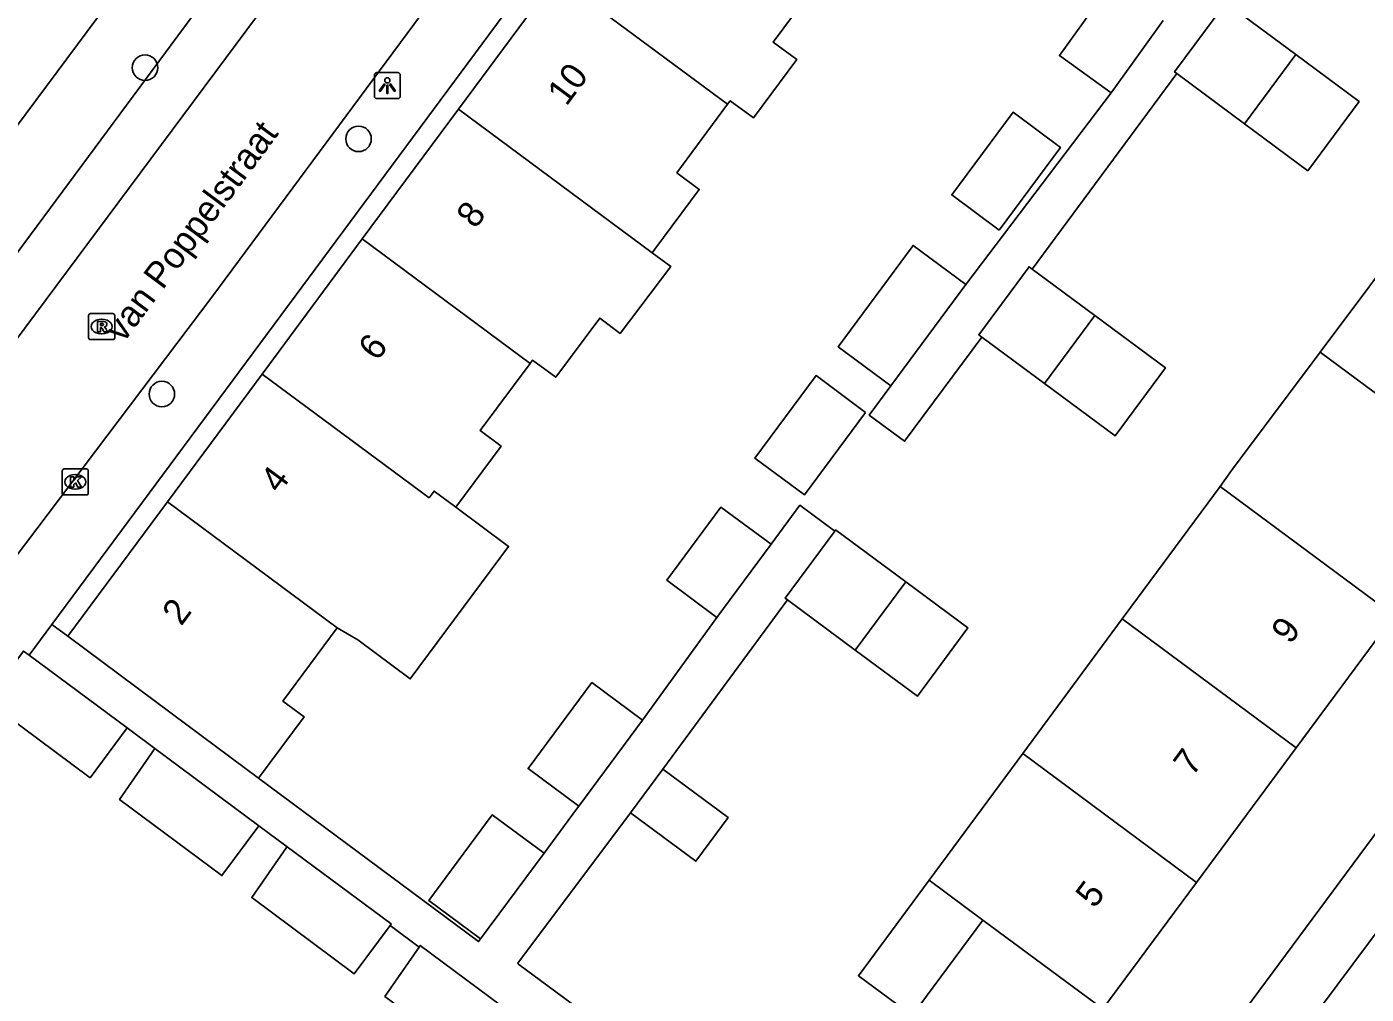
# Model space of a CAD drawing. Extents: x 160026 to 161302, y 384757 to 385701.
# Drawn here: x 160300.1 to 160351.5, y 385172.9 to 385210 of the extents above; entities that cross this region are included whole.
import ezdxf

# ---------------------------------------------------------------- set-up
doc = ezdxf.new("R2010")
doc.units = 0
for name, color, linetype in [('IMGEO_Boom', 7, 'Continuous'), ('IMGEO_Kolk', 7, 'Continuous'), ('IMGEO_Lichtpunt', 7, 'Continuous'), ('IMGEO_Openbare_ruimte_label', 7, 'Continuous'), ('IMGEO_Pand', 7, 'Continuous'), ('IMGEO_Pand_nummerreeks', 7, 'Continuous'), ('IMGEO_Rijbaan_lokaal_open', 7, 'Continuous'), ('IMGEO_Rioolput', 7, 'Continuous'), ('IMGEO_Voetpad_open', 7, 'Continuous')]:
    doc.layers.add(name, color=color, linetype=linetype)

msp = doc.modelspace()

# ---------------------------------------------------------------- linework, layer by layer
at = {"layer": 'IMGEO_Boom'}
for centre in [(160304.608, 385208.445), (160312.806, 385205.712), (160305.256, 385195.918)]:
    msp.add_circle(centre, 0.489, dxfattribs=at)
at = {"layer": 'IMGEO_Kolk'}
for p, q in [((160301.43, 385192.12), (160301.43, 385192.972)), ((160301.505, 385193.046), (160302.357, 385193.046)), ((160301.918, 385192.826), (160301.943, 385192.826)), ((160302.431, 385192.972), (160302.431, 385192.12)), ((160301.941, 385192.266), (160301.916, 385192.266)), ((160302.357, 385192.046), (160301.505, 385192.046))]:
    msp.add_line(p, q, dxfattribs=at)
for points in [[(160301.43, 385192.12), (160301.43, 385192.972)], [(160301.505, 385193.046), (160302.357, 385193.046)], [(160301.751, 385192.746), (160301.874, 385192.746), (160301.874, 385192.595), (160302.004, 385192.746), (160302.168, 385192.746), (160302.022, 385192.595), (160302.175, 385192.346), (160302.023, 385192.346), (160301.938, 385192.51), (160301.874, 385192.443), (160301.874, 385192.346), (160301.751, 385192.346), (160301.751, 385192.746)], [(160302.431, 385192.972), (160302.431, 385192.12)], [(160302.357, 385192.046), (160301.505, 385192.046)]]:
    msp.add_lwpolyline(points, dxfattribs=at)
for centre, start, end in [((160301.507, 385192.97), 91.552, 178.448), ((160301.507, 385192.97), 91.552, 178.448), ((160302.355, 385192.97), 1.552, 88.448), ((160302.355, 385192.97), 1.552, 88.448), ((160301.507, 385192.122), 181.552, 268.448), ((160301.507, 385192.122), 181.552, 268.448), ((160302.355, 385192.122), 271.552, 358.448), ((160302.355, 385192.122), 271.552, 358.448)]:
    msp.add_arc(centre, 0.0765, start, end, dxfattribs=at)
for centre, major_axis, ratio, start_param, end_param in [((160301.917, 385192.546), (-0.387, 0.002), 0.722429, 4.712389, 7.853982), ((160301.942, 385192.546), (-0.39, 0.002), 0.717154, 1.570796, 4.712389)]:
    msp.add_ellipse(centre, major_axis=major_axis, ratio=ratio, start_param=start_param, end_param=end_param, dxfattribs=at)
at = {"layer": 'IMGEO_Lichtpunt'}
for p, q in [((160313.413, 385208.16), (160313.413, 385207.353)), ((160313.413, 385208.16), (160313.413, 385207.353)), ((160314.315, 385208.255), (160313.507, 385208.255)), ((160314.315, 385208.255), (160313.507, 385208.255)), ((160314.409, 385207.353), (160314.409, 385208.16)), ((160314.409, 385207.353), (160314.409, 385208.16)), ((160313.507, 385207.259), (160314.315, 385207.259)), ((160313.507, 385207.259), (160314.315, 385207.259))]:
    msp.add_line(p, q, dxfattribs=at)
for points in [[(160313.787, 385207.824), (160313.826, 385207.796), (160313.638, 385207.534), (160313.6, 385207.561), (160313.787, 385207.824)], [(160313.889, 385207.776), (160313.936, 385207.776), (160313.936, 385207.454), (160313.889, 385207.454), (160313.889, 385207.776)], [(160313.999, 385207.796), (160314.037, 385207.823), (160314.224, 385207.561), (160314.185, 385207.533), (160313.999, 385207.796)]]:
    msp.add_lwpolyline(points, dxfattribs=at)
msp.add_circle((160313.912, 385207.958), 0.0994, dxfattribs=at)
for centre, start, end in [((160313.507, 385208.16), 90, 180), ((160313.507, 385208.16), 90, 180), ((160314.315, 385208.16), 0, 90), ((160314.315, 385208.16), 0, 90), ((160313.507, 385207.353), 180, 270), ((160313.507, 385207.353), 180, 270), ((160314.315, 385207.353), 270, 0), ((160314.315, 385207.353), 270, 360)]:
    msp.add_arc(centre, 0.0946, start, end, dxfattribs=at)
at = {"layer": 'IMGEO_Pand'}
for points in [[(160316.644, 385206.857), (160320.394, 385211.918)], [(160326.977, 385207.039), (160320.394, 385211.918)], [(160330.692, 385212.083), (160328.723, 385209.43), (160329.627, 385208.76), (160327.963, 385206.517), (160327.077, 385207.174), (160326.977, 385207.039)], [(160341.701, 385207.476), (160339.711, 385208.906), (160341.732, 385211.72)], [(160344.225, 385208.216), (160344.134, 385208.283), (160346.103, 385210.94), (160346.193, 385210.873)], [(160346.193, 385210.873), (160348.792, 385208.947)], [(160343.701, 385210.261), (160341.701, 385207.476)], [(160348.792, 385208.947), (160351.22, 385207.148), (160349.25, 385204.49), (160346.823, 385206.29)], [(160346.823, 385206.29), (160348.792, 385208.947)], [(160346.823, 385206.29), (160344.225, 385208.216)], [(160326.977, 385207.039), (160325.026, 385204.411), (160325.885, 385203.773), (160324.187, 385201.484), (160324.083, 385201.344)], [(160312.95, 385201.873), (160316.644, 385206.857)], [(160316.644, 385206.857), (160324.083, 385201.344)], [(160337.397, 385202.213), (160335.582, 385203.559), (160337.934, 385206.732), (160339.749, 385205.386), (160337.397, 385202.213)], [(160349.724, 385197.524), (160353.5, 385202.564)], [(160309.106, 385196.686), (160312.95, 385201.873)], [(160312.95, 385201.873), (160319.395, 385197.096)], [(160333.245, 385196.228), (160331.217, 385197.732), (160334.098, 385201.62), (160336.127, 385200.117)], [(160324.083, 385201.344), (160324.791, 385200.82), (160322.844, 385198.248), (160322.066, 385198.835), (160320.377, 385196.562), (160319.489, 385197.222), (160319.395, 385197.096)], [(160336.734, 385198.103), (160336.615, 385198.192), (160338.55, 385200.803), (160338.669, 385200.715)], [(160338.669, 385200.715), (160341.077, 385198.929)], [(160336.127, 385200.117), (160333.245, 385196.228)], [(160341.077, 385198.929), (160343.783, 385196.924), (160341.848, 385194.314), (160339.142, 385196.319)], [(160339.142, 385196.319), (160341.077, 385198.929)], [(160339.142, 385196.319), (160336.734, 385198.103)], [(160345.885, 385192.375), (160346.326, 385192.988), (160349.724, 385197.524)], [(160349.724, 385197.524), (160356.391, 385192.582)], [(160319.395, 385197.096), (160317.476, 385194.514), (160318.277, 385193.919), (160316.538, 385191.58)], [(160305.468, 385191.776), (160309.106, 385196.686)], [(160316.538, 385191.58), (160315.708, 385192.196), (160315.515, 385191.936), (160309.106, 385196.686)], [(160332.271, 385195.216), (160329.922, 385192.045), (160328.021, 385193.453), (160330.37, 385196.624), (160332.271, 385195.216)], [(160342.127, 385187.292), (160342.457, 385187.738), (160345.885, 385192.375)], [(160345.885, 385192.375), (160352.566, 385187.423)], [(160301.646, 385186.619), (160305.468, 385191.776)], [(160311.99, 385186.942), (160305.468, 385191.776)], [(160316.538, 385191.58), (160318.568, 385190.071), (160314.789, 385184.986), (160312.775, 385186.483), (160311.99, 385186.942)], [(160326.563, 385187.346), (160324.642, 385188.769), (160326.721, 385191.574), (160328.641, 385190.151)], [(160329.274, 385188.021), (160329.182, 385188.089), (160331.088, 385190.659)], [(160331.088, 385190.659), (160331.122, 385190.705), (160333.815, 385188.709)], [(160328.641, 385190.151), (160326.563, 385187.346)], [(160333.815, 385188.709), (160336.203, 385186.939), (160334.264, 385184.322), (160331.876, 385186.092)], [(160333.815, 385188.709), (160331.876, 385186.092)], [(160331.876, 385186.092), (160329.274, 385188.021)], [(160338.303, 385182.119), (160342.127, 385187.292)], [(160342.127, 385187.292), (160348.802, 385182.345)], [(160352.566, 385187.423), (160348.802, 385182.345)], [(160308.964, 385181.181), (160305.66, 385183.636), (160301.646, 385186.619)], [(160311.99, 385186.942), (160309.904, 385184.134), (160310.712, 385183.533), (160308.964, 385181.181)], [(160300.161, 385185.89), (160299.938, 385186.055), (160298.52, 385184.142)], [(160300.161, 385185.89), (160303.921, 385183.101)], [(160321.265, 385180.099), (160319.317, 385181.543), (160321.763, 385184.844), (160323.712, 385183.4)], [(160303.921, 385183.101), (160302.502, 385181.189), (160298.52, 385184.142)], [(160321.265, 385180.099), (160323.712, 385183.4)], [(160348.802, 385182.345), (160344.971, 385177.177)], [(160308.977, 385179.351), (160307.558, 385177.439), (160303.63, 385180.353), (160304.988, 385182.31)], [(160308.977, 385179.351), (160304.988, 385182.31)], [(160334.71, 385177.259), (160338.303, 385182.119)], [(160338.303, 385182.119), (160344.971, 385177.177)], [(160324.485, 385181.527), (160326.999, 385179.664), (160325.756, 385177.987), (160323.243, 385179.85)], [(160324.485, 385181.527), (160323.243, 385179.85)], [(160317.492, 385175.007), (160315.506, 385176.479), (160317.939, 385179.763), (160319.926, 385178.291)], [(160314.024, 385175.525), (160312.644, 385173.666), (160308.704, 385176.589), (160310.039, 385178.513), (160310.062, 385178.546)], [(160314.024, 385175.525), (160314.063, 385175.578), (160310.062, 385178.546)], [(160317.492, 385175.007), (160319.926, 385178.291)], [(160336.776, 385175.727), (160334.066, 385172.062), (160331.999, 385173.591), (160334.71, 385177.259)], [(160336.776, 385175.727), (160334.71, 385177.259)], [(160344.971, 385177.177), (160341.375, 385172.327), (160336.776, 385175.727)], [(160319.097, 385171.721), (160317.738, 385169.888), (160313.817, 385172.796), (160315.134, 385174.693)], [(160319.097, 385171.721), (160319.156, 385171.8), (160315.176, 385174.753), (160315.134, 385174.693)]]:
    msp.add_lwpolyline(points, dxfattribs=at)
at = {"layer": 'IMGEO_Rijbaan_lokaal_open'}
for points in [[(160343.367, 385256.794), (160338.325, 385250), (160324.865, 385231.862), (160302.789, 385202.19), (160297.606, 385195.246), (160297.273, 385194.799)], [(160285.665, 385171.185), (160307.17, 385199.641), (160330.662, 385231.346), (160344.518, 385250), (160349.029, 385256.073)], [(160389.791, 385226.135), (160376.256, 385207.995), (160364.435, 385192.191), (160353.385, 385177.257), (160342.6, 385162.805), (160333.448, 385150.481), (160328.079, 385143.273)]]:
    msp.add_lwpolyline(points, dxfattribs=at)
at = {"layer": 'IMGEO_Rioolput'}
for p, q in [((160302.443, 385198.082), (160302.443, 385198.934)), ((160302.518, 385199.008), (160303.37, 385199.008)), ((160303.444, 385198.934), (160303.444, 385198.082)), ((160302.931, 385198.788), (160302.956, 385198.788)), ((160303.37, 385198.008), (160302.518, 385198.008)), ((160302.954, 385198.228), (160302.929, 385198.228))]:
    msp.add_line(p, q, dxfattribs=at)
for points in [[(160302.443, 385198.082), (160302.443, 385198.934)], [(160302.518, 385199.008), (160303.37, 385199.008)], [(160303.444, 385198.934), (160303.444, 385198.082)], [(160303.032, 385198.706), (160302.78, 385198.708), (160302.78, 385198.308)], [(160302.78, 385198.308), (160302.904, 385198.308), (160302.904, 385198.47), (160302.915, 385198.47)], [(160302.958, 385198.627), (160302.904, 385198.627), (160302.904, 385198.546)], [(160302.904, 385198.546), (160302.956, 385198.546)], [(160302.962, 385198.441), (160303.033, 385198.308), (160303.173, 385198.308), (160303.108, 385198.434)], [(160303.37, 385198.008), (160302.518, 385198.008)]]:
    msp.add_lwpolyline(points, dxfattribs=at)
for centre, radius, start, end in [((160302.52, 385198.932), 0.0765, 91.552, 178.448), ((160302.52, 385198.932), 0.0765, 91.552, 178.448), ((160303.368, 385198.932), 0.0765, 1.552, 88.448), ((160303.368, 385198.932), 0.0765, 1.552, 88.448), ((160302.914, 385198.417), 0.0533, 26.0293, 88.6989), ((160302.94, 385198.735), 0.19, 274.7715, 282.9687), ((160302.964, 385198.531), 0.0964, 77.0061, 93.1865), ((160302.978, 385198.588), 0.0378, 276.6634, 79.6772), ((160303.031, 385198.596), 0.109, 350.3612, 89.416), ((160303.029, 385198.596), 0.112, 277.5842, 350.9817), ((160303.013, 385198.381), 0.108, 29.5134, 73.7905), ((160302.52, 385198.084), 0.0765, 181.552, 268.448), ((160302.52, 385198.084), 0.0765, 181.552, 268.448), ((160303.368, 385198.084), 0.0765, 271.552, 358.448), ((160303.368, 385198.084), 0.0765, 271.552, 358.448)]:
    msp.add_arc(centre, radius, start, end, dxfattribs=at)
for centre, major_axis, ratio, start_param, end_param in [((160302.93, 385198.508), (-0.387, 0.002), 0.722429, 4.712389, 7.853982), ((160302.955, 385198.508), (-0.39, 0.002), 0.717154, 1.570796, 4.712389)]:
    msp.add_ellipse(centre, major_axis=major_axis, ratio=ratio, start_param=start_param, end_param=end_param, dxfattribs=at)
at = {"layer": 'IMGEO_Voetpad_open'}
for points in [[(160339.449, 385254.836), (160331.618, 385244.302), (160323.154, 385232.858), (160311.767, 385217.629), (160307.587, 385211.992), (160299.736, 385201.388), (160297.814, 385198.803)], [(160291.037, 385194.602), (160321.167, 385235.078)], [(160331.146, 385227.711), (160301.036, 385187.071)], [(160325.028, 385142.851), (160374.618, 385209.767)], [(160344.225, 385208.216), (160338.669, 385200.715)], [(160336.127, 385200.117), (160341.701, 385207.476)], [(160336.734, 385198.103), (160333.772, 385194.104), (160332.416, 385195.109), (160333.245, 385196.228)], [(160328.641, 385190.151), (160329.751, 385191.65), (160331.088, 385190.659)], [(160329.274, 385188.021), (160324.485, 385181.527)], [(160301.036, 385187.071), (160300.161, 385185.89)], [(160301.646, 385186.619), (160301.036, 385187.071)], [(160323.712, 385183.4), (160326.563, 385187.346)], [(160304.988, 385182.31), (160303.921, 385183.101)], [(160308.964, 385181.181), (160317.414, 385174.902), (160317.492, 385175.007)], [(160323.243, 385179.85), (160318.925, 385174.07), (160318.959, 385174.023), (160321.501, 385172.139), (160326.107, 385168.748), (160325.956, 385168.527)], [(160319.926, 385178.291), (160321.178, 385179.981), (160321.265, 385180.099)], [(160310.062, 385178.546), (160308.977, 385179.351)], [(160315.134, 385174.693), (160314.024, 385175.525)]]:
    msp.add_lwpolyline(points, dxfattribs=at)

# ---------------------------------------------------------------- texts
at = {"layer": 'IMGEO_Openbare_ruimte_label'}
msp.add_text('van Poppelstraat', height=1, rotation=53.4166, dxfattribs=at).set_placement((160303.779, 385197.855))
at = {"layer": 'IMGEO_Pand_nummerreeks'}
for s, rotation, p in [('10', 53.457, (160320.785, 385206.936)), ('8', 53.457, (160317.294, 385202.226)), ('6', 53.4597, (160313.528, 385197.144)), ('4', 53.4597, (160309.763, 385192.065)), ('2', 53.4598, (160305.998, 385186.983)), ('9', 53.4512, (160348.579, 385186.276)), ('7', 53.4494, (160344.822, 385181.209)), ('5', 53.4493, (160341.065, 385176.141))]:
    msp.add_text(s, height=1, rotation=rotation, dxfattribs=at).set_placement(p)

doc.saveas('drawing.dxf')
